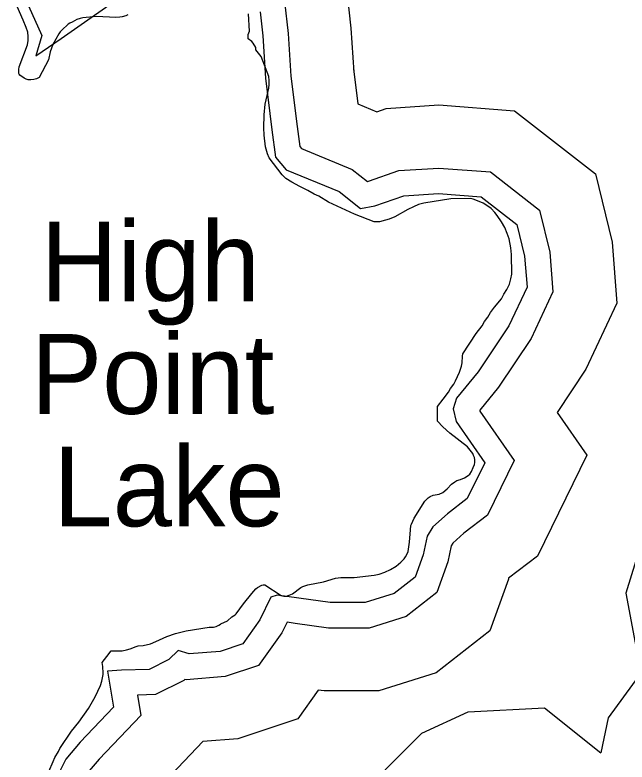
# Model space of a CAD drawing. Extents: x 1662474 to 1856135, y 779280 to 917889.
# Drawn here: x 1719782 to 1721240, y 820769 to 822548 of the extents above; entities that cross this region are included whole.
import ezdxf

# ---------------------------------------------------------------- set-up
doc = ezdxf.new("R2010")
doc.units = 0
for name, color, linetype in [('Exist Hydrographic Lake Shore', 7, 'Continuous'), ('Exist Hydrographic Lake Shore Label', 7, 'Continuous'), ('Old_Level_44', 7, 'Continuous')]:
    doc.layers.add(name, color=color, linetype=linetype)

msp = doc.modelspace()

# ---------------------------------------------------------------- linework, layer by layer
at = {"layer": 'Exist Hydrographic Lake Shore'}
for points in [[(1719840.5, 822398.5), (1719834, 822395.6), (1719827.1, 822393.8), (1719820.1, 822393), (1719814, 822393.5), (1719809, 822394.8), (1719804.1, 822397.2), (1719794.1, 822404.2), (1719792.5, 822406.6), (1719791.8, 822408.4), (1719791.8, 822417.9), (1719792.8, 822424.5), (1719812, 822476.4), (1719814, 822487.2), (1719814.2, 822496.1), (1719813.2, 822506.4), (1719809.6, 822517.9), (1719801.8, 822535.5), (1719782.5, 822580.4)], [(1720940.8, 821872), (1720946.2, 821882.8), (1720953.4, 821893.8), (1720959.4, 821906.9), (1720962.9, 821919), (1720964.9, 821930.8), (1720964.6, 821977), (1720962.9, 821993.2), (1720958.6, 822014.5), (1720954.5, 822027.6), (1720948.9, 822041.6), (1720940.8, 822055.4), (1720930.5, 822069.9), (1720925, 822077.2), (1720915.9, 822086.4), (1720905.6, 822094.1), (1720896.8, 822099.3), (1720887.8, 822103.5), (1720873.4, 822108.8), (1720866.5, 822110.6), (1720820.4, 822109.8), (1720755.8, 822099.6), (1720743.1, 822096.1), (1720731.1, 822091.1), (1720718, 822084.3), (1720686.8, 822067), (1720673.4, 822061.2), (1720664.4, 822058.6), (1720650.2, 822055.4), (1720643.1, 822054.7), (1720637.6, 822054.9), (1720590.4, 822073.6), (1720539.2, 822096.7), (1720529.2, 822101.9), (1720505.6, 822115.8), (1720495.1, 822121.1), (1720479.4, 822130), (1720461, 822138.9), (1720441.9, 822149.4), (1720427.4, 822158.6), (1720418.5, 822166.8), (1720388, 822207.7), (1720383.4, 822217.1), (1720379.1, 822233.7), (1720375.5, 822261.5), (1720374.9, 822278.6), (1720375.8, 822309.5), (1720378.4, 822335), (1720386.8, 822373.3), (1720387.5, 822381.9), (1720387.8, 822391.4), (1720387, 822401.1), (1720368.6, 822448.4), (1720356.2, 822464.4), (1720356.2, 822470.4), (1720349.8, 822480.4), (1720346, 822484.3), (1720337.6, 822491.1), (1720337.4, 822496.1), (1720337.9, 822501.1), (1720340.8, 822509), (1720338.8, 822550.4)], [(1720051.6, 822547.8), (1720046.4, 822545.8), (1720038.1, 822543.4), (1720032.1, 822542.1), (1720023, 822541.2), (1719976.8, 822544.2), (1719944.2, 822540.8), (1719937.4, 822538.9), (1719930.2, 822536.6), (1719919, 822530.2), (1719913, 822528.1), (1719909.4, 822525.5), (1719894.1, 822511.6), (1719890.4, 822507.4), (1719887.2, 822502.7)], [(1719887.2, 822502.7), (1719872.6, 822476.9), (1719866.5, 822459.6), (1719862.1, 822440.8), (1719840.5, 822398.5)], [(1720037.4, 821033.4), (1720048.1, 821035.5), (1720057.1, 821038.1), (1720071, 821043.9), (1720076.2, 821045), (1720088, 821046), (1720104.9, 821050.5), (1720118, 821055.8), (1720144.2, 821067.8), (1720165, 821074.4), (1720190.1, 821081.2), (1720245, 821089.9), (1720255.2, 821090.1), (1720261.2, 821091.4), (1720267.9, 821094.3), (1720271.8, 821096.7), (1720272.2, 821097.4), (1720288.6, 821104.6), (1720298.5, 821114.2), (1720306.4, 821119), (1720309.2, 821121.9), (1720326.4, 821145.5), (1720346, 821170.4), (1720355.8, 821181.4), (1720359.8, 821184.6), (1720370.2, 821189.6), (1720373.4, 821190.4), (1720377.5, 821190.6), (1720415.9, 821165.4), (1720422.8, 821163.4), (1720429.2, 821163.6), (1720435.5, 821165.7), (1720443.1, 821169.4), (1720463.1, 821184.3), (1720468.1, 821186.9), (1720479.9, 821190.4), (1720516.6, 821198), (1720545.8, 821206.6), (1720558.4, 821207.9), (1720589.6, 821208.5), (1720637.6, 821213.5), (1720649.5, 821216.4), (1720662.6, 821220.8), (1720676.2, 821226.9), (1720689.6, 821235.2), (1720701.4, 821244.7), (1720708.8, 821252.6), (1720712.1, 821257.1), (1720716.4, 821264.4), (1720718.8, 821270.4), (1720721.9, 821292.5), (1720724, 821321.4), (1720725.2, 821332.1), (1720726.1, 821335), (1720732.6, 821349.2), (1720758.1, 821389.6), (1720766.5, 821398.2), (1720771, 821400.9), (1720778.4, 821403.8), (1720792.5, 821406.9), (1720801.1, 821410.9), (1720811.4, 821419), (1720821.9, 821430.5), (1720829.5, 821436.3), (1720834.2, 821438.7), (1720843.4, 821441.8), (1720852.4, 821445.8), (1720861.2, 821450.8), (1720865, 821454.1), (1720868.9, 821460.7), (1720873.6, 821469.9), (1720876.2, 821477.2), (1720877, 821482.2), (1720877, 821488.2), (1720876, 821493.5), (1720874.1, 821498.8), (1720872.2, 821503), (1720869.4, 821507.2), (1720859.8, 821519.2), (1720818, 821551.8), (1720801.4, 821567), (1720788.2, 821580.4), (1720788.2, 821615.1), (1720801.6, 821633.1), (1720814.8, 821649.4), (1720819.5, 821658.4), (1720827.1, 821668.6), (1720831.1, 821676.2), (1720840.8, 821696.9), (1720845.5, 821711.1), (1720847.1, 821719), (1720847.9, 821735.5), (1720848.9, 821740.8), (1720880.6, 821789.3), (1720894.6, 821807.7), (1720900.1, 821817.7), (1720907.8, 821828.4), (1720914.5, 821838.9), (1720924, 821851.8), (1720940.8, 821872)], [(1719852.9, 820722.1), (1719873.1, 820769.6), (1719877.5, 820779.4), (1719885.8, 820793.8), (1719889.6, 820800.6), (1719917.5, 820842.4), (1719934.2, 820863.9), (1719957.4, 820895.9), (1719973.4, 820923.7), (1719986.5, 820951.2), (1719989.6, 820961.2), (1719992.2, 820976.8), (1719992.5, 820980.4), (1719992, 820996.4), (1719989.9, 821005.6), (1720001.5, 821020.1), (1720011.9, 821033.4), (1720037.4, 821033.4)]]:
    msp.add_lwpolyline(points, dxfattribs=at)
at = {"layer": 'Old_Level_44'}
for points in [[(1719815, 822569.7), (1719846.7, 822499.1), (1719832.4, 822450.2), (1719892.7, 822491.7), (1720061.3, 822610.5)], [(1720571.4, 822611.7), (1720581.7, 822516.2), (1720588.8, 822411.6)], [(1720424.5, 822579.8), (1720432.7, 822503.2), (1720439.6, 822401.5)], [(1720366.1, 822555.1), (1720372.3, 822497.9), (1720379.1, 822397.4)], [(1721728.3, 822565.6), (1721712, 822451.5), (1721709.4, 822437.2), (1721694.4, 822413.6), (1721647.3, 822313.5), (1721629.6, 822264.6), (1721617.4, 822239.3), (1721575.5, 822188.5), (1721545.2, 822128), (1721507.2, 822084.6), (1721429.4, 821967.8), (1721439.7, 821731.8), (1721451.8, 821722.4), (1721321, 821604.6), (1721285.4, 821355.1), (1721291.2, 821348), (1721236.7, 821170.7), (1721270.5, 820989), (1721267.4, 820974), (1721194.9, 820874.2), (1721177.4, 820790.3)], [(1720588.2, 822419.6), (1720598.4, 822336.2), (1720644.3, 822317.3), (1720665.9, 822324.9), (1720791.8, 822333.3), (1720971.3, 822319.7), (1721164.2, 822169.1), (1721203.7, 822006.5), (1721215.5, 821861.1), (1721141.7, 821703.9), (1721073.4, 821601.3), (1721143.4, 821499.5), (1721026.4, 821258.8), (1720957.7, 821206.6), (1720957.1, 821204.1), (1720912.9, 821081.1), (1720784.8, 820980.8), (1720648.5, 820938), (1720518.6, 820938), (1720504.6, 820939.9), (1720456, 820871.9), (1720313.1, 820824.3), (1720230.1, 820817.7), (1720094.6, 820675.6)], [(1720379.1, 822397.4), (1720394.1, 822274.1), (1720403, 822208.7), (1720427.9, 822179), (1720554.5, 822126.9), (1720604.7, 822087), (1720639.3, 822092.8), (1720708.4, 822117), (1720790.9, 822122.5), (1720892, 822114.8), (1720977.1, 822048.4), (1720995.4, 821973), (1721001.4, 821899.8), (1720958, 821807.4), (1720884.9, 821697.6), (1720833.6, 821635.2), (1720826, 821609.9), (1720833, 821579.7), (1720900.7, 821481.2), (1720859.2, 821395.9), (1720812.2, 821360.1), (1720777.5, 821328.5), (1720763.9, 821306.2), (1720754.5, 821261.9), (1720735.5, 821209.3), (1720685.2, 821170), (1720616.2, 821148.3), (1720533.2, 821148.3), (1720458.3, 821158.7), (1720406.5, 821166.1), (1720391.8, 821160.9), (1720365.7, 821107.4), (1720324.6, 821049.8), (1720270.9, 821031.9), (1720196.9, 821026), (1720171.3, 821034.2), (1720149, 821013.1), (1720101.6, 820989.4), (1720036.2, 820987.5), (1720003.2, 820985.4), (1720017.4, 820899.3), (1719938.1, 820816.1), (1719903.9, 820775.7), (1719882.2, 820732.4)], [(1720439.6, 822401.5), (1720454.1, 822281.8), (1720460.6, 822234.2), (1720464.7, 822229.3), (1720585.5, 822179.6), (1720621.3, 822151.2), (1720624.2, 822151.7), (1720696.2, 822176.9), (1720791.2, 822183.2), (1720914.8, 822173.9), (1721031, 822083.1), (1721055.4, 821982.7), (1721063, 821888.7), (1721010.9, 821777.6), (1720933.6, 821661.5), (1720888.8, 821606.9), (1720889.4, 821604.5), (1720970.6, 821486.5), (1720907.4, 821356.4), (1720851, 821313.6), (1720824.7, 821289.6), (1720821, 821283.5), (1720812.8, 821245.3), (1720786.6, 821172.4), (1720713.9, 821115.5), (1720625.5, 821087.7), (1720529, 821087.7), (1720449.9, 821098.7), (1720430.2, 821101.5), (1720418, 821076.4), (1720362.4, 820998.6), (1720283.1, 820972.1), (1720189.9, 820964.7), (1720187, 820965.6), (1720184.2, 820963), (1720116.8, 820929.2), (1720074.1, 820928), (1720082.1, 820879.4), (1719983.2, 820775.7), (1719954.8, 820742.1)], [(1720394, 820274.6), (1720352.6, 820398.7), (1720486.2, 820610.3), (1720608.6, 820652.7), (1720630.8, 820663.8), (1720663.9, 820750.3), (1720751.1, 820837.6), (1720861.6, 820888.6), (1721042.7, 820898.1), (1721177.4, 820790.3)]]:
    msp.add_lwpolyline(points, dxfattribs=at)

# ---------------------------------------------------------------- texts
at = {"layer": 'Exist Hydrographic Lake Shore Label'}
for s, p in [('High', (1719843.4, 821865.5)), ('Point', (1719820.7, 821597.7)), ('Lake', (1719873.9, 821330))]:
    msp.add_text(s, height=190, dxfattribs=at).set_placement(p)

doc.saveas('drawing.dxf')
